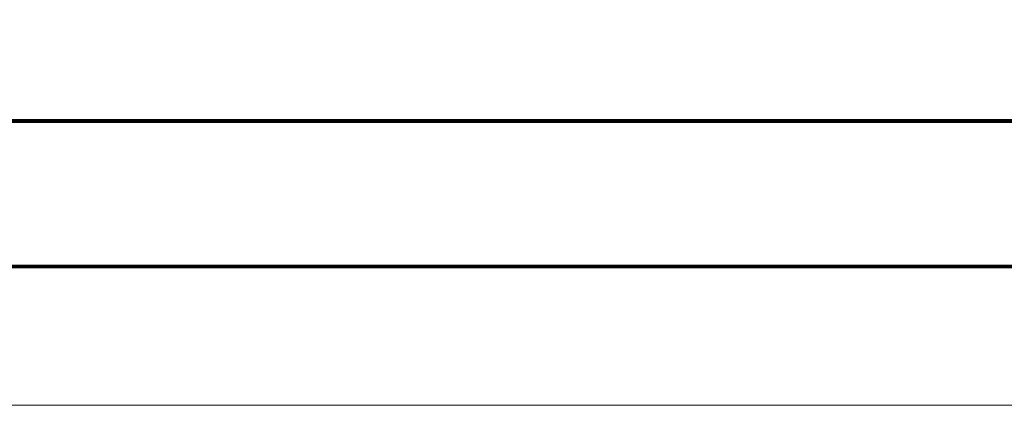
# Model space of a CAD drawing. Header units: millimetres. Extents: x -1290 to 1795, y -4192 to -1311.
# Tile 736 of 1056: x 1513.59 to 1521.03, y -2630.68 to -2627.77. Entities that reach past the tile are written whole.
import ezdxf

# ---------------------------------------------------------------- set-up
doc = ezdxf.new("R2010")
doc.units = ezdxf.units.MM
doc.layers.add('30', color=7, linetype='Continuous')
doc.layers.add('Aparatura', color=7, linetype='Continuous', lineweight=13)

# ---------------------------------------------------------------- blocks, each defined once
blk = doc.blocks.new('*U357')
at = {"layer": '30', "color": 7}
for points in [[(548.842747, -562.414978), (117.158256, -562.414978), (117.158256, -563.929666), (117.158256, -584.997598), (117.158256, -586.512286), (548.842747, -586.512286), (548.842747, -584.997598), (548.842747, -563.929666), (548.842747, -562.414978)], [(117.158256, -586.426108), (548.842747, -586.426108), (117.158256, -586.426108)], [(548.842747, -586.426108), (117.158256, -586.426108), (117.158256, -587.903375), (117.158256, -589.46426), (117.158256, -592.000698), (548.842747, -592.000698), (548.842747, -589.46426), (548.842747, -587.903375), (548.842747, -586.426108)], [(548.79978, -586.469197), (117.201224, -586.469197), (117.201224, -587.923626), (117.201224, -589.460382), (117.201224, -591.957609), (548.79978, -591.957609), (548.79978, -589.460382), (548.79978, -587.923626), (548.79978, -586.469197)], [(117.158256, -591.914521), (548.842747, -591.914521), (117.158256, -591.914521)]]:
    blk.add_lwpolyline(points, close=True, dxfattribs=at)

msp = doc.modelspace()

# ---------------------------------------------------------------- linework, layer by layer
at = {"layer": 'Aparatura', "color": 7, "lineweight": 13}
msp.add_lwpolyline([(1437.7952, -2621.6757), (1524.1608, -2621.6757), (1524.1608, -2630.6816), (1437.7952, -2630.6816), (1437.7952, -2621.6757)], close=True, dxfattribs=at)
msp.add_lwpolyline([(1437.7952, -2630.6812), (1524.1608, -2630.6812)], dxfattribs=at)

# ---------------------------------------------------------------- block references
at = {"layer": 'Aparatura', "color": 7, "lineweight": 13, "xscale": 0.2, "yscale": 0.2, "zscale": 0.2}
msp.add_blockref('*U357', (1414.278, -2511.2423), dxfattribs=at)

doc.saveas('drawing.dxf')
